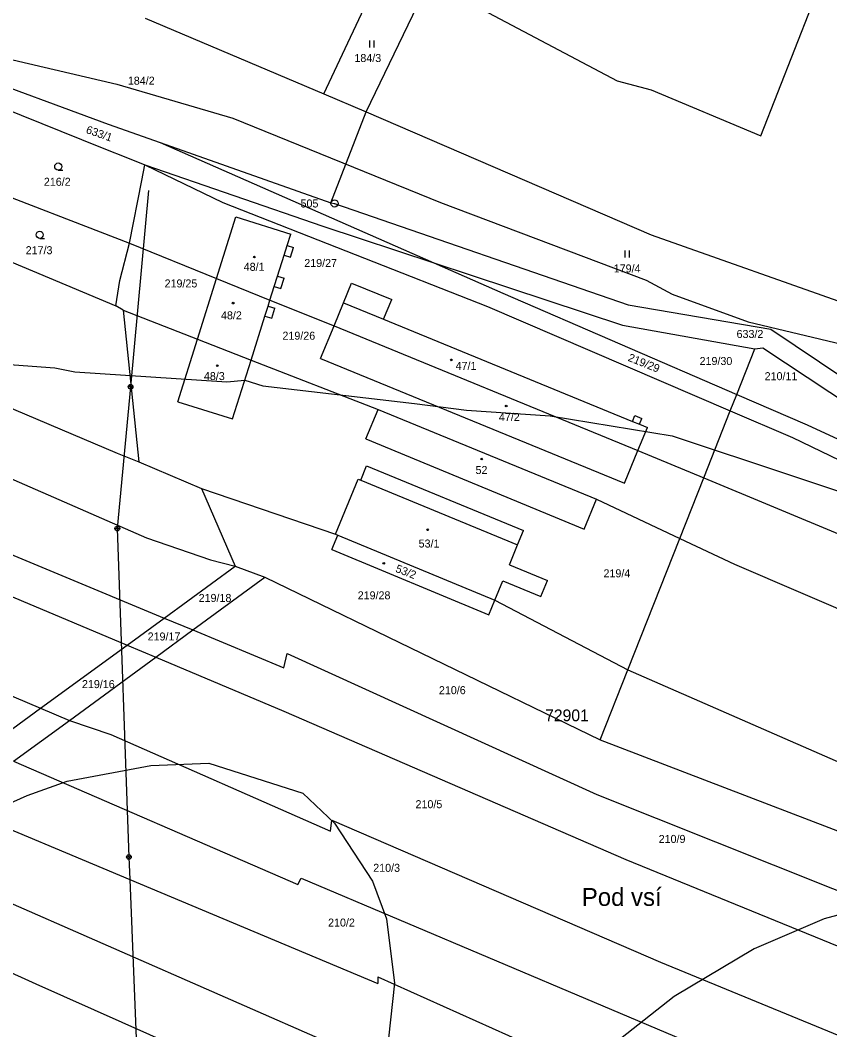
# Model space of a CAD drawing. Extents: x -743888 to -742027, y -1128394 to -1126768.
# Drawn here: x -742915.5 to -742743.6, y -1127789.2 to -1127574.7 of the extents above; entities that cross this region are included whole.
import ezdxf

# ---------------------------------------------------------------- set-up
doc = ezdxf.new("R2010")
doc.units = 0
for name, color, linetype in [('Vrstva 1', 7, 'Continuous'), ('Vrstva 12', 7, 'Continuous'), ('Vrstva 15', 7, 'Continuous'), ('Vrstva 17', 7, 'Continuous'), ('Vrstva 18', 7, 'Continuous'), ('Vrstva 19', 7, 'Continuous'), ('Vrstva 24', 7, 'Continuous'), ('Vrstva 25', 7, 'Continuous'), ('Vrstva 26', 7, 'Continuous'), ('Vrstva 3', 7, 'Continuous'), ('Vrstva 37', 7, 'Continuous'), ('Vrstva 4', 7, 'Continuous'), ('Vrstva 52', 7, 'Continuous'), ('Vrstva 53', 7, 'Continuous'), ('Vrstva 6', 7, 'Continuous')]:
    doc.layers.add(name, color=color, linetype=linetype)

msp = doc.modelspace()

# ---------------------------------------------------------------- linework, layer by layer
at = {"layer": 'Vrstva 1'}
for points in [[(-742851.05, -1127590.28), (-742839.05, -1127564.77)], [(-742889.01, -1127574.21), (-742851.05, -1127590.28)], [(-742927.53, -1127585.44), (-742896.8, -1127596.74)], [(-742851.05, -1127590.28), (-742842.01, -1127594.12)], [(-742919.33, -1127593.19), (-742898.48, -1127601.61)], [(-742849.54, -1127613.47), (-742842.01, -1127594.12)], [(-742896.8, -1127596.74), (-742885.79, -1127600.64)], [(-742885.79, -1127600.64), (-742849.54, -1127613.47)], [(-742898.48, -1127601.61), (-742892.05, -1127604.21)], [(-742892.05, -1127604.21), (-742889.07, -1127605.41)], [(-742889.71, -1127608.72), (-742889.07, -1127605.41)], [(-742889.07, -1127605.41), (-742851.21, -1127618.45)], [(-742925.74, -1127609.17), (-742892.31, -1127622.04)], [(-742892.31, -1127622.04), (-742889.71, -1127608.72)], [(-742849.54, -1127613.47), (-742848.76, -1127613.6)], [(-742848.76, -1127613.6), (-742786.4, -1127635.17)], [(-742873.81, -1127629.53), (-742869.71, -1127616.46)], [(-742869.71, -1127616.46), (-742858.07, -1127620.11)], [(-742932.84, -1127619.53), (-742895.2, -1127635.33)], [(-742858.82, -1127622.5), (-742858.07, -1127620.11)], [(-742851.21, -1127618.45), (-742827.7, -1127626.22)], [(-742894.34, -1127629.94), (-742892.31, -1127622.04)], [(-742859.48, -1127624.6), (-742858.82, -1127622.5)], [(-742860.87, -1127629.02), (-742859.48, -1127624.6)], [(-742827.7, -1127626.22), (-742787.62, -1127639.47)], [(-742895.2, -1127635.33), (-742894.34, -1127629.94)], [(-742877.87, -1127642.45), (-742873.81, -1127629.53)], [(-742861.56, -1127631.22), (-742860.87, -1127629.02)], [(-742862.47, -1127634.12), (-742861.56, -1127631.22)], [(-742863.54, -1127637.53), (-742862.87, -1127635.39)], [(-742862.87, -1127635.39), (-742862.47, -1127634.12)], [(-742848.87, -1127639.63), (-742846.84, -1127634.7)], [(-742846.84, -1127634.7), (-742838.33, -1127638.19)], [(-742786.4, -1127635.17), (-742756.11, -1127640.29)], [(-742866.48, -1127646.88), (-742863.54, -1127637.53)], [(-742851.71, -1127646.54), (-742848.87, -1127639.63)], [(-742838.33, -1127638.19), (-742785.47, -1127659.92)], [(-742787.62, -1127639.47), (-742759.53, -1127644.48)], [(-742756.11, -1127640.29), (-742704.21, -1127675.14)], [(-742882.04, -1127655.72), (-742877.87, -1127642.45)], [(-742759.53, -1127644.48), (-742757.77, -1127644.27)], [(-742757.77, -1127644.27), (-742705.7, -1127678.8)], [(-742940.86, -1127647.2), (-742894.92, -1127666.66)], [(-742870.4, -1127659.37), (-742866.48, -1127646.88)], [(-742851.71, -1127646.54), (-742787.2, -1127673.06)], [(-742882.04, -1127655.72), (-742870.4, -1127659.37)], [(-742947.37, -1127659.01), (-742888.66, -1127684.65)], [(-742842.1, -1127663.63), (-742839.52, -1127657.38)], [(-742839.52, -1127657.38), (-742793.13, -1127676.4)], [(-742785.47, -1127659.92), (-742783.99, -1127660.53)], [(-742783.99, -1127660.53), (-742782.33, -1127661.21)], [(-742784.35, -1127666.12), (-742782.33, -1127661.21)], [(-742842.1, -1127663.63), (-742795.78, -1127682.8)], [(-742894.92, -1127666.66), (-742890.34, -1127668.53)], [(-742787.2, -1127673.06), (-742784.35, -1127666.12)], [(-742890.34, -1127668.53), (-742877.02, -1127674.2)], [(-742843.19, -1127672.39), (-742841.94, -1127669.37)], [(-742841.94, -1127669.37), (-742808.61, -1127683.09)], [(-742848.58, -1127683.87), (-742843.74, -1127672.16)], [(-742843.74, -1127672.16), (-742843.19, -1127672.39)], [(-742877.02, -1127674.2), (-742869.86, -1127690.69)], [(-742795.78, -1127682.8), (-742793.13, -1127676.4)], [(-742888.66, -1127684.65), (-742875.08, -1127689.31)], [(-742849.31, -1127687.14), (-742848.05, -1127684.09)], [(-742848.58, -1127683.87), (-742848.05, -1127684.09)], [(-742848.05, -1127684.09), (-742814.73, -1127697.87)], [(-742809.88, -1127686.17), (-742808.61, -1127683.09)], [(-742811.62, -1127690.36), (-742809.88, -1127686.17)], [(-742849.31, -1127687.14), (-742816.01, -1127700.98)], [(-742884.93, -1127701.69), (-742869.86, -1127690.69)], [(-742875.08, -1127689.31), (-742869.86, -1127690.69)], [(-742869.86, -1127690.69), (-742863.54, -1127693.04)], [(-742811.62, -1127690.36), (-742803.55, -1127693.7)], [(-742878.82, -1127704.23), (-742863.54, -1127693.04)], [(-742863.54, -1127693.04), (-742792.35, -1127727.57)], [(-742814.73, -1127697.87), (-742813.02, -1127693.76)], [(-742813.02, -1127693.76), (-742804.94, -1127697.11)], [(-742804.94, -1127697.11), (-742803.55, -1127693.7)], [(-742816.01, -1127700.98), (-742814.73, -1127697.87)], [(-742892.82, -1127707.45), (-742884.93, -1127701.69)], [(-742886.72, -1127710.02), (-742878.82, -1127704.23)], [(-742911.19, -1127720.85), (-742892.82, -1127707.45)], [(-742905.07, -1127723.45), (-742886.72, -1127710.02)], [(-742923.05, -1127729.5), (-742911.19, -1127720.85)], [(-742916.95, -1127732.14), (-742905.07, -1127723.45)]]:
    msp.add_lwpolyline(points, dxfattribs=at)
at = {"layer": 'Vrstva 12'}
for points in [[(-742888.26, -1127610.83), (-742892.07, -1127652.54)], [(-742892.07, -1127652.54), (-742894.89, -1127682.68)], [(-742894.89, -1127682.68), (-742892.44, -1127752.47)], [(-742892.44, -1127752.47), (-742892.25, -1127757.26)], [(-742892.25, -1127757.26), (-742889.66, -1127821.18)]]:
    msp.add_lwpolyline(points, dxfattribs=at)
at = {"layer": 'Vrstva 24'}
msp.add_line((-742848.81, -1127613.6), (-742848.71, -1127613.6), dxfattribs=at)
msp.add_circle((-742848.76, -1127613.6), 0.756, dxfattribs=at)
at = {"layer": 'Vrstva 25'}
for p, q in [((-742841.36, -1127578.99), (-742841.36, -1127580.49)), ((-742840.36, -1127580.49), (-742840.36, -1127578.99)), ((-742907.44, -1127606.5), (-742906.44, -1127606.5)), ((-742911.37, -1127621.01), (-742910.37, -1127621.01)), ((-742787.1, -1127623.6), (-742787.1, -1127625.1)), ((-742786.1, -1127625.1), (-742786.1, -1127623.6))]:
    msp.add_line(p, q, dxfattribs=at)
for centre, radius in [((-742907.44, -1127605.75), 0.75), ((-742911.37, -1127620.26), 0.75), ((-742865.78, -1127624.98), 0.175), ((-742870.3, -1127634.77), 0.175), ((-742873.65, -1127648.08), 0.175), ((-742823.97, -1127646.84), 0.175), ((-742812.3, -1127656.65), 0.175), ((-742817.5, -1127667.9), 0.175), ((-742828.98, -1127682.94), 0.175), ((-742838.3, -1127690.05), 0.175)]:
    msp.add_circle(centre, radius, dxfattribs=at)
at = {"layer": 'Vrstva 26'}
for p, q in [((-742892.53, -1127652.72), (-742891.89, -1127652.08)), ((-742892.27, -1127652.99), (-742891.62, -1127652.34)), ((-742895.35, -1127682.86), (-742894.7, -1127682.22)), ((-742895.09, -1127683.13), (-742894.44, -1127682.48)), ((-742892.9, -1127752.65), (-742892.26, -1127752.01)), ((-742892.64, -1127752.92), (-742891.99, -1127752.27))]:
    msp.add_line(p, q, dxfattribs=at)
for centre in [(-742892.07, -1127652.54), (-742894.89, -1127682.68), (-742892.44, -1127752.47)]:
    msp.add_circle(centre, 0.5, dxfattribs=at)
at = {"layer": 'Vrstva 3'}
for points in [[(-742873.81, -1127629.53), (-742869.71, -1127616.46)], [(-742869.71, -1127616.46), (-742858.07, -1127620.11)], [(-742858.82, -1127622.5), (-742858.07, -1127620.11)], [(-742859.48, -1127624.6), (-742858.82, -1127622.5)], [(-742860.87, -1127629.02), (-742859.48, -1127624.6)], [(-742877.87, -1127642.45), (-742873.81, -1127629.53)], [(-742861.56, -1127631.22), (-742860.87, -1127629.02)], [(-742862.47, -1127634.12), (-742861.56, -1127631.22)], [(-742863.54, -1127637.53), (-742862.87, -1127635.39)], [(-742862.87, -1127635.39), (-742862.47, -1127634.12)], [(-742848.87, -1127639.63), (-742846.84, -1127634.7)], [(-742846.84, -1127634.7), (-742838.33, -1127638.19)], [(-742866.48, -1127646.88), (-742863.54, -1127637.53)], [(-742851.71, -1127646.54), (-742848.87, -1127639.63)], [(-742838.33, -1127638.19), (-742785.47, -1127659.92)], [(-742882.04, -1127655.72), (-742877.87, -1127642.45)], [(-742870.4, -1127659.37), (-742866.48, -1127646.88)], [(-742851.71, -1127646.54), (-742787.2, -1127673.06)], [(-742882.04, -1127655.72), (-742870.4, -1127659.37)], [(-742842.1, -1127663.63), (-742839.52, -1127657.38)], [(-742839.52, -1127657.38), (-742793.13, -1127676.4)], [(-742785.47, -1127659.92), (-742783.99, -1127660.53)], [(-742783.99, -1127660.53), (-742782.33, -1127661.21)], [(-742784.35, -1127666.12), (-742782.33, -1127661.21)], [(-742842.1, -1127663.63), (-742795.78, -1127682.8)], [(-742787.2, -1127673.06), (-742784.35, -1127666.12)], [(-742848.58, -1127683.87), (-742843.74, -1127672.16)], [(-742843.74, -1127672.16), (-742843.19, -1127672.39)], [(-742843.19, -1127672.39), (-742809.88, -1127686.17)], [(-742795.78, -1127682.8), (-742793.13, -1127676.4)], [(-742849.31, -1127687.14), (-742848.05, -1127684.09)], [(-742848.58, -1127683.87), (-742848.05, -1127684.09)], [(-742811.62, -1127690.36), (-742809.88, -1127686.17)], [(-742849.31, -1127687.14), (-742816.01, -1127700.98)], [(-742811.62, -1127690.36), (-742803.55, -1127693.7)], [(-742814.73, -1127697.87), (-742813.02, -1127693.76)], [(-742813.02, -1127693.76), (-742804.94, -1127697.11)], [(-742804.94, -1127697.11), (-742803.55, -1127693.7)], [(-742816.01, -1127700.98), (-742814.73, -1127697.87)]]:
    msp.add_lwpolyline(points, dxfattribs=at)
at = {"layer": 'Vrstva 37'}
for centre in [(-742873.65, -1127648.08), (-742823.97, -1127646.84), (-742817.5, -1127667.9), (-742828.98, -1127682.94)]:
    msp.add_circle(centre, 0.175, dxfattribs=at)
at = {"layer": 'Vrstva 4'}
for points in [[(-742858.82, -1127622.5), (-742857.45, -1127622.93)], [(-742859.48, -1127624.6), (-742858.11, -1127625.03)], [(-742858.11, -1127625.03), (-742857.45, -1127622.93)], [(-742860.87, -1127629.02), (-742859.49, -1127629.46)], [(-742860.18, -1127631.65), (-742859.49, -1127629.46)], [(-742846.84, -1127634.7), (-742845.14, -1127630.56)], [(-742845.14, -1127630.56), (-742836.62, -1127634.03)], [(-742861.56, -1127631.22), (-742860.18, -1127631.65)], [(-742862.87, -1127635.39), (-742861.43, -1127635.84)], [(-742838.33, -1127638.19), (-742836.62, -1127634.03)], [(-742863.54, -1127637.53), (-742862.11, -1127637.97)], [(-742862.11, -1127637.97), (-742861.43, -1127635.84)], [(-742785.47, -1127659.92), (-742784.96, -1127658.67)], [(-742784.96, -1127658.67), (-742783.48, -1127659.28)], [(-742783.99, -1127660.53), (-742783.48, -1127659.28)], [(-742843.19, -1127672.39), (-742809.88, -1127686.17)]]:
    msp.add_lwpolyline(points, dxfattribs=at)
at = {"layer": 'Vrstva 52'}
for points in [[(-742965.26, -1127573.48), (-742962.89, -1127573.77), (-742962, -1127573.88), (-742959.44, -1127574.75), (-742946.43, -1127577.24), (-742935.31, -1127579.38), (-742933.19, -1127580.25), (-742923.81, -1127581.5), (-742895, -1127588.25), (-742870.38, -1127595.5), (-742826.25, -1127613.38), (-742782.56, -1127629.88), (-742777.06, -1127632.88), (-742760.94, -1127638.75), (-742741, -1127643.5)], [(-742999.9, -1127643.94), (-742993.87, -1127644.19), (-742992.56, -1127644.25), (-742988.31, -1127643.88), (-742967.13, -1127645.13), (-742930.19, -1127646.38), (-742925.5, -1127647.25), (-742908.13, -1127648.5), (-742903.88, -1127649.38), (-742871.63, -1127651.5), (-742867.81, -1127651.13), (-742864, -1127652.38), (-742831.75, -1127656.13), (-742820.75, -1127657.5), (-742802.94, -1127658.75), (-742777.06, -1127663), (-742726.13, -1127679.88)], [(-743039.23, -1127734.18), (-743030.31, -1127741.5), (-743008.69, -1127756.75), (-742998.94, -1127762.63), (-742981.5, -1127764.75), (-742969.25, -1127763.5), (-742946.75, -1127755), (-742935.69, -1127749.13), (-742914.06, -1127739.38), (-742905.56, -1127736.38), (-742887.75, -1127733), (-742875.44, -1127732.5), (-742855.5, -1127738.88), (-742848.75, -1127745.25), (-742840.69, -1127757.63), (-742837.69, -1127765.63), (-742836, -1127779.25), (-742838.13, -1127798.75), (-742839.81, -1127808.88), (-742842.81, -1127819.13), (-742849.56, -1127831.75), (-742855.17, -1127839.32)], [(-742716.38, -1127758), (-742744.81, -1127765.63), (-742759.63, -1127772), (-742776.63, -1127782.13), (-742788.06, -1127791.13)]]:
    msp.add_lwpolyline(points, dxfattribs=at)
at = {"layer": 'Vrstva 6'}
for points in [[(-742758.22, -1127599.23), (-742743.76, -1127562.35)], [(-742842.01, -1127594.12), (-742829.14, -1127567.37)], [(-742823.54, -1127569.02), (-742788.73, -1127587.57)], [(-742788.73, -1127587.57), (-742781.54, -1127589.48)], [(-742781.54, -1127589.48), (-742758.22, -1127599.23)], [(-742842.01, -1127594.12), (-742781.53, -1127620.27)], [(-742885.79, -1127600.64), (-742827.7, -1127626.22)], [(-742889.07, -1127605.41), (-742872.48, -1127613.38)], [(-742872.48, -1127613.38), (-742816.28, -1127635.5)], [(-742781.53, -1127620.27), (-742738.25, -1127635.58)], [(-742892.31, -1127622.04), (-742873.81, -1127629.53)], [(-742827.7, -1127626.22), (-742813.01, -1127632.69)], [(-742873.81, -1127629.53), (-742862.47, -1127634.12)], [(-742813.01, -1127632.69), (-742763.36, -1127654.17)], [(-742893.68, -1127636.29), (-742895.2, -1127635.33)], [(-742862.47, -1127634.12), (-742848.87, -1127639.63)], [(-742893.68, -1127636.29), (-742890.34, -1127668.53)], [(-742893.68, -1127636.29), (-742877.87, -1127642.45)], [(-742816.28, -1127635.5), (-742764.73, -1127657.63)], [(-742848.87, -1127639.63), (-742784.35, -1127666.12)], [(-742877.87, -1127642.45), (-742866.48, -1127646.88)], [(-742763.36, -1127654.17), (-742759.53, -1127644.48)], [(-742866.48, -1127646.88), (-742839.52, -1127657.38)], [(-742764.73, -1127657.63), (-742763.36, -1127654.17)], [(-742763.36, -1127654.17), (-742748.4, -1127660.64)], [(-742770.35, -1127671.87), (-742764.73, -1127657.63)], [(-742764.73, -1127657.63), (-742751.48, -1127663.32)], [(-742748.4, -1127660.64), (-742692.32, -1127686.56)], [(-742751.48, -1127663.32), (-742707.48, -1127684.6)], [(-742784.35, -1127666.12), (-742770.35, -1127671.87)], [(-742775.45, -1127684.77), (-742770.35, -1127671.87)], [(-742770.35, -1127671.87), (-742711.98, -1127696.17)], [(-742877.02, -1127674.2), (-742848.58, -1127683.87)], [(-742793.13, -1127676.4), (-742775.45, -1127684.77)], [(-742959.07, -1127679.57), (-742892.82, -1127707.45)], [(-742931.01, -1127682.52), (-742884.93, -1127701.69)], [(-742786.49, -1127712.73), (-742775.45, -1127684.77)], [(-742775.45, -1127684.77), (-742763.82, -1127690.28)], [(-742763.82, -1127690.28), (-742650.2, -1127739.03)], [(-742962.09, -1127699.23), (-742911.19, -1127720.85)], [(-742814.73, -1127697.87), (-742786.49, -1127712.73)], [(-742884.93, -1127701.69), (-742878.82, -1127704.23)], [(-742878.82, -1127704.23), (-742859.56, -1127712.24)], [(-742892.82, -1127707.45), (-742886.72, -1127710.02)], [(-742886.72, -1127710.02), (-742859.54, -1127721.45)], [(-742859.56, -1127712.24), (-742858.85, -1127709.24)], [(-742858.85, -1127709.24), (-742793.05, -1127739.22)], [(-742792.35, -1127727.57), (-742786.49, -1127712.73)], [(-742786.49, -1127712.73), (-742739.02, -1127733.43)], [(-742911.19, -1127720.85), (-742905.07, -1127723.45)], [(-742859.54, -1127721.45), (-742786.9, -1127753.03)], [(-742905.07, -1127723.45), (-742896.29, -1127726.42)], [(-742896.29, -1127726.42), (-742849.6, -1127747)], [(-742792.35, -1127727.57), (-742663.65, -1127776.96)], [(-742916.95, -1127732.14), (-742856.57, -1127758.28)], [(-742793.05, -1127739.22), (-742667.79, -1127789.16)], [(-742929.76, -1127741.52), (-742892.25, -1127757.26)], [(-742849.6, -1127747), (-742849.36, -1127744.61)], [(-742849.36, -1127744.61), (-742779.52, -1127774.85)], [(-742786.9, -1127753.03), (-742691.75, -1127791.9)], [(-742892.25, -1127757.26), (-742839.56, -1127779.37)], [(-742856.57, -1127758.28), (-742855.88, -1127756.96)], [(-742855.88, -1127756.96), (-742752.11, -1127800.85)], [(-742955.04, -1127760.03), (-742912.22, -1127779.41)], [(-742921.78, -1127760.46), (-742847.12, -1127793.15)], [(-742779.52, -1127774.85), (-742723.74, -1127797.75)], [(-742839.56, -1127777.92), (-742777.16, -1127805.95)], [(-742839.56, -1127777.92), (-742839.56, -1127779.37)], [(-742912.22, -1127779.41), (-742796.71, -1127830.89)]]:
    msp.add_lwpolyline(points, dxfattribs=at)

# ---------------------------------------------------------------- texts
at = {"layer": 'Vrstva 15'}
msp.add_text('Pod vsí', height=3.8, dxfattribs=at).set_placement((-742796.24, -1127762.86))
at = {"layer": 'Vrstva 17'}
msp.add_text('505', height=1.7, dxfattribs=at).set_placement((-742855.98, -1127614.45))
at = {"layer": 'Vrstva 18'}
for s, p in [('184/3', (-742844.54, -1127583.54)), ('184/2', (-742892.65, -1127588.36)), ('216/2', (-742910.49, -1127609.84)), ('217/3', (-742914.35, -1127624.38)), ('219/27', (-742855.19, -1127627.1)), ('179/4', (-742789.47, -1127628.26)), ('219/25', (-742884.85, -1127631.44)), ('219/26', (-742859.82, -1127642.55)), ('633/2', (-742763.38, -1127642.18)), ('219/30', (-742771.24, -1127647.93)), ('210/11', (-742757.42, -1127651.15)), ('219/4', (-742791.64, -1127693.04)), ('219/18', (-742877.62, -1127698.27)), ('219/28', (-742843.84, -1127697.72)), ('219/17', (-742888.45, -1127706.46)), ('219/16', (-742902.4, -1127716.58)), ('210/6', (-742826.59, -1127717.87)), ('210/5', (-742831.56, -1127742.1)), ('210/9', (-742779.92, -1127749.48)), ('210/3', (-742840.54, -1127755.62)), ('210/2', (-742850.13, -1127767.25))]:
    msp.add_text(s, height=1.7, dxfattribs=at).set_placement(p)
for s, rotation, p in [('633/1', 340.7061, (-742901.68, -1127598.6)), ('219/29', 338.041, (-742786.59, -1127646.98))]:
    msp.add_text(s, height=1.7, rotation=rotation, dxfattribs=at).set_placement(p)
at = {"layer": 'Vrstva 19'}
for s, p in [('48/1', (-742868.05, -1127627.91)), ('48/2', (-742872.87, -1127638.22)), ('47/1', (-742823.05, -1127648.96)), ('48/3', (-742876.5, -1127651.13)), ('47/2', (-742813.86, -1127659.83)), ('52', (-742818.82, -1127671.09)), ('53/1', (-742830.9, -1127686.71))]:
    msp.add_text(s, height=1.7, dxfattribs=at).set_placement(p)
msp.add_text('53/2', height=1.7, rotation=338.8059, dxfattribs=at).set_placement((-742835.96, -1127691.84))
at = {"layer": 'Vrstva 53'}
msp.add_text('72901', height=2.5, dxfattribs=at).set_placement((-742804.05, -1127723.62))

doc.saveas('drawing.dxf')
